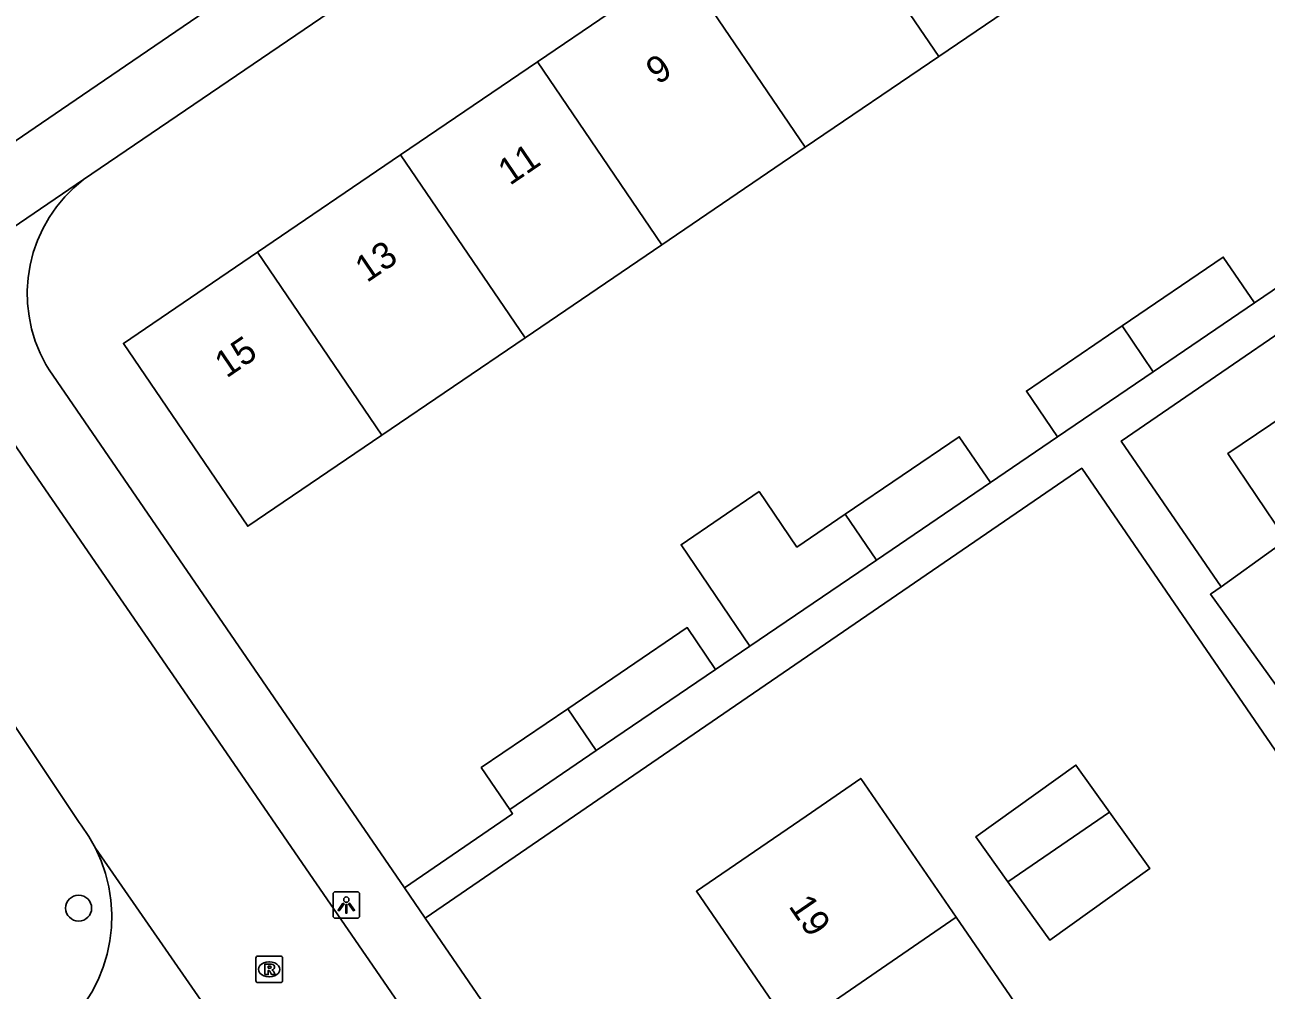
# Model space of a CAD drawing. Extents: x 157466 to 158888, y 383063 to 384677.
# Drawn here: x 158526.42 to 158573.1, y 383815.4 to 383851.71 of the extents above; entities that cross this region are included whole.
import ezdxf

# ---------------------------------------------------------------- set-up
doc = ezdxf.new("R2010")
doc.units = 0
for name, color, linetype in [('IMGEO_Boom', 7, 'Continuous'), ('IMGEO_Lichtpunt', 7, 'Continuous'), ('IMGEO_Pand', 7, 'Continuous'), ('IMGEO_Pand_nummerreeks', 7, 'Continuous'), ('IMGEO_Rijbaan_lokaal_open', 7, 'Continuous'), ('IMGEO_Rioolput', 7, 'Continuous'), ('IMGEO_Voetpad_open', 7, 'Continuous')]:
    doc.layers.add(name, color=color, linetype=linetype)

msp = doc.modelspace()

# ---------------------------------------------------------------- linework, layer by layer
at = {"layer": 'IMGEO_Boom'}
msp.add_circle((158528.441, 383818.483), 0.489, dxfattribs=at)
at = {"layer": 'IMGEO_Lichtpunt'}
for p, q in [((158538.912, 383819.099), (158538.104, 383819.099)), ((158538.912, 383819.099), (158538.104, 383819.099)), ((158538.01, 383819.004), (158538.01, 383818.197)), ((158538.01, 383819.004), (158538.01, 383818.197)), ((158539.006, 383818.197), (158539.006, 383819.004)), ((158539.006, 383818.197), (158539.006, 383819.004)), ((158538.104, 383818.103), (158538.912, 383818.103)), ((158538.104, 383818.103), (158538.912, 383818.103))]:
    msp.add_line(p, q, dxfattribs=at)
for points in [[(158538.384, 383818.668), (158538.423, 383818.64), (158538.235, 383818.378), (158538.197, 383818.405), (158538.384, 383818.668)], [(158538.486, 383818.62), (158538.533, 383818.62), (158538.533, 383818.298), (158538.486, 383818.298), (158538.486, 383818.62)], [(158538.596, 383818.64), (158538.634, 383818.667), (158538.821, 383818.405), (158538.782, 383818.377), (158538.596, 383818.64)]]:
    msp.add_lwpolyline(points, dxfattribs=at)
msp.add_circle((158538.509, 383818.802), 0.0994, dxfattribs=at)
for centre, start, end in [((158538.104, 383819.004), 90, 180), ((158538.104, 383819.004), 90, 180), ((158538.912, 383819.004), 0, 90), ((158538.912, 383819.004), 0, 90), ((158538.104, 383818.197), 180, 270), ((158538.104, 383818.197), 180, 270), ((158538.912, 383818.197), 270, 0), ((158538.912, 383818.197), 270, 360)]:
    msp.add_arc(centre, 0.0946, start, end, dxfattribs=at)
at = {"layer": 'IMGEO_Pand'}
for points in [[(158556.108, 383857.403), (158560.791, 383850.518)], [(158560.791, 383850.518), (158566.098, 383854.127)], [(158551.089, 383853.989), (158545.696, 383850.32)], [(158555.771, 383847.105), (158551.089, 383853.989)], [(158555.771, 383847.105), (158560.791, 383850.518)], [(158540.551, 383846.82), (158545.696, 383850.32)], [(158545.696, 383850.32), (158550.378, 383843.438)], [(158550.378, 383843.438), (158555.771, 383847.105)], [(158540.551, 383846.82), (158535.163, 383843.155)], [(158545.231, 383839.939), (158540.551, 383846.82)], [(158550.378, 383843.438), (158545.231, 383839.939)], [(158535.163, 383843.155), (158530.126, 383839.729), (158534.805, 383832.85), (158539.842, 383836.275)], [(158539.842, 383836.275), (158535.163, 383843.155)], [(158572.664, 383841.249), (158571.492, 383842.971), (158567.685, 383840.382)], [(158568.857, 383838.659), (158572.664, 383841.249)], [(158567.685, 383840.382), (158564.086, 383837.934), (158565.258, 383836.211)], [(158567.685, 383840.382), (158568.857, 383838.659)], [(158539.842, 383836.275), (158545.231, 383839.939)], [(158565.258, 383836.211), (158568.857, 383838.659)], [(158573.792, 383832.431), (158578.108, 383835.34), (158575.979, 383838.497), (158571.663, 383835.588), (158573.792, 383832.431)], [(158562.733, 383834.493), (158561.559, 383836.217), (158557.273, 383833.303)], [(158558.447, 383831.577), (158562.733, 383834.493)], [(158557.273, 383833.303), (158555.455, 383832.067), (158554.036, 383834.151), (158551.097, 383832.152), (158553.69, 383828.341)], [(158557.273, 383833.303), (158558.447, 383831.577)], [(158576.135, 383828.259), (158573.424, 383832.026), (158571.408, 383830.575)], [(158553.69, 383828.341), (158558.447, 383831.577)], [(158571.408, 383830.575), (158571.009, 383830.288), (158573.681, 383826.576)], [(158546.841, 383825.984), (158551.329, 383829.037), (158552.399, 383827.463)], [(158552.399, 383827.463), (158547.911, 383824.41)], [(158544.656, 383822.195), (158543.585, 383823.769), (158546.841, 383825.984)], [(158547.911, 383824.41), (158546.841, 383825.984)], [(158547.911, 383824.41), (158544.656, 383822.195)], [(158563.393, 383819.475), (158562.183, 383821.16), (158565.946, 383823.861), (158567.214, 383822.096)], [(158555.26, 383813.895), (158551.676, 383819.118), (158555.799, 383821.947), (158557.859, 383823.36), (158561.443, 383818.137)], [(158567.214, 383822.096), (158568.735, 383819.977), (158564.972, 383817.275), (158563.393, 383819.475)], [(158563.393, 383819.475), (158567.214, 383822.096)], [(158555.26, 383813.895), (158561.443, 383818.137)], [(158561.443, 383818.137), (158565.065, 383812.858)]]:
    msp.add_lwpolyline(points, dxfattribs=at)
at = {"layer": 'IMGEO_Rijbaan_lokaal_open'}
for points in [[(158568.936, 383876.662), (158568.739, 383876.515), (158562.787, 383872.413), (158527.791, 383848.527), (158522.388, 383844.838)], [(158523.408, 383839.801), (158524.702, 383837.898), (158526.509, 383835.216), (158534.552, 383823.524), (158536.726, 383820.364), (158539.247, 383816.698), (158541.954, 383812.764), (158545.77, 383807.216), (158547.428, 383804.793), (158549.054, 383802.415), (158549.365, 383801.96)], [(158529.074, 383820.733), (158528.823, 383821.18), (158528.534, 383821.602), (158528.459, 383821.699), (158526.325, 383824.906), (158523.621, 383828.97), (158518.55, 383836.445)], [(158526.9, 383813.228), (158527.225, 383813.451), (158527.632, 383813.761), (158528.01, 383814.107), (158528.356, 383814.485), (158528.666, 383814.892), (158528.939, 383815.325), (158529.172, 383815.781), (158529.363, 383816.256), (158529.511, 383816.746), (158529.615, 383817.248), (158529.673, 383817.756), (158529.686, 383818.268), (158529.653, 383818.779), (158529.575, 383819.285), (158529.451, 383819.782), (158529.284, 383820.266), (158529.074, 383820.733)], [(158537.194, 383809.012), (158529.074, 383820.733)]]:
    msp.add_lwpolyline(points, dxfattribs=at)
at = {"layer": 'IMGEO_Rioolput'}
for p, q in [((158535.109, 383815.754), (158535.109, 383816.606)), ((158535.184, 383816.68), (158536.036, 383816.68)), ((158535.597, 383816.46), (158535.622, 383816.46)), ((158536.11, 383816.606), (158536.11, 383815.754)), ((158535.62, 383815.9), (158535.595, 383815.9)), ((158536.036, 383815.68), (158535.184, 383815.68))]:
    msp.add_line(p, q, dxfattribs=at)
for points in [[(158535.109, 383815.754), (158535.109, 383816.606)], [(158535.184, 383816.68), (158536.036, 383816.68)], [(158535.698, 383816.378), (158535.446, 383816.38), (158535.446, 383815.98)], [(158535.624, 383816.299), (158535.57, 383816.299), (158535.57, 383816.218)], [(158536.11, 383816.606), (158536.11, 383815.754)], [(158535.446, 383815.98), (158535.57, 383815.98), (158535.57, 383816.142), (158535.581, 383816.142)], [(158535.57, 383816.218), (158535.622, 383816.218)], [(158535.628, 383816.113), (158535.699, 383815.98), (158535.839, 383815.98), (158535.774, 383816.106)], [(158536.036, 383815.68), (158535.184, 383815.68)]]:
    msp.add_lwpolyline(points, dxfattribs=at)
for centre, radius, start, end in [((158535.186, 383816.604), 0.0765, 91.552, 178.448), ((158535.186, 383816.604), 0.0765, 91.552, 178.448), ((158535.63, 383816.203), 0.0964, 77.0061, 93.1865), ((158535.644, 383816.26), 0.0378, 276.6634, 79.6772), ((158535.697, 383816.268), 0.109, 350.3612, 89.416), ((158536.034, 383816.604), 0.0765, 1.552, 88.448), ((158536.034, 383816.604), 0.0765, 1.552, 88.448), ((158535.58, 383816.089), 0.0533, 26.0293, 88.6989), ((158535.606, 383816.407), 0.19, 274.7715, 282.9687), ((158535.695, 383816.268), 0.112, 277.5842, 350.9817), ((158535.679, 383816.053), 0.108, 29.5134, 73.7905), ((158535.186, 383815.756), 0.0765, 181.552, 268.448), ((158535.186, 383815.756), 0.0765, 181.552, 268.448), ((158536.034, 383815.756), 0.0765, 271.552, 358.448), ((158536.034, 383815.756), 0.0765, 271.552, 358.448)]:
    msp.add_arc(centre, radius, start, end, dxfattribs=at)
for centre, major_axis, ratio, start_param, end_param in [((158535.596, 383816.18), (-0.387, 0.002), 0.722429, 4.712389, 7.853982), ((158535.621, 383816.18), (-0.39, 0.002), 0.717154, 1.570796, 4.712389)]:
    msp.add_ellipse(centre, major_axis=major_axis, ratio=ratio, start_param=start_param, end_param=end_param, dxfattribs=at)
at = {"layer": 'IMGEO_Voetpad_open'}
for points in [[(158528.629, 383845.889), (158568.871, 383873.262), (158569.044, 383873.385), (158569.247, 383873.504), (158569.46, 383873.605), (158569.681, 383873.687), (158569.908, 383873.748), (158570.14, 383873.789), (158570.374, 383873.809), (158570.61, 383873.808), (158570.844, 383873.786), (158571.076, 383873.743), (158571.302, 383873.679), (158571.522, 383873.596), (158571.734, 383873.493), (158571.936, 383873.372), (158572.126, 383873.233), (158572.303, 383873.078), (158572.465, 383872.907)], [(158571.408, 383830.575), (158567.654, 383836.05), (158588.131, 383850.092)], [(158523.052, 383840.324), (158523.013, 383842.069), (158528.629, 383845.889)], [(158528.629, 383845.889), (158528.259, 383845.578), (158527.917, 383845.235), (158527.608, 383844.862), (158527.334, 383844.464), (158527.096, 383844.043), (158526.896, 383843.602), (158526.737, 383843.145), (158526.619, 383842.676), (158526.544, 383842.198), (158526.512, 383841.715), (158526.522, 383841.232), (158526.577, 383840.751), (158526.673, 383840.277), (158526.812, 383839.813), (158526.992, 383839.364), (158527.211, 383838.933), (158527.331, 383838.73), (158540.693, 383819.242)], [(158572.664, 383841.249), (158575.67, 383843.294)], [(158562.733, 383834.493), (158565.258, 383836.211)], [(158585.092, 383807.429), (158566.166, 383835.03), (158541.477, 383818.099)], [(158552.399, 383827.463), (158553.69, 383828.341)], [(158540.693, 383819.242), (158544.765, 383822.035), (158544.656, 383822.195)], [(158540.693, 383819.242), (158541.477, 383818.099)], [(158541.477, 383818.099), (158588.168, 383750), (158596.993, 383736.73), (158608.14, 383720.367)]]:
    msp.add_lwpolyline(points, dxfattribs=at)

# ---------------------------------------------------------------- texts
at = {"layer": 'IMGEO_Pand_nummerreeks'}
for s, rotation, p in [('9', 34.2247, (158550.226, 383849.435)), ('11', 34.2247, (158544.659, 383845.647)), ('13', 34.2247, (158539.284, 383841.991)), ('15', 34.2247, (158534.003, 383838.399)), ('19', 304.458, (158555.12, 383818.553))]:
    msp.add_text(s, height=1, rotation=rotation, dxfattribs=at).set_placement(p)

doc.saveas('drawing.dxf')
